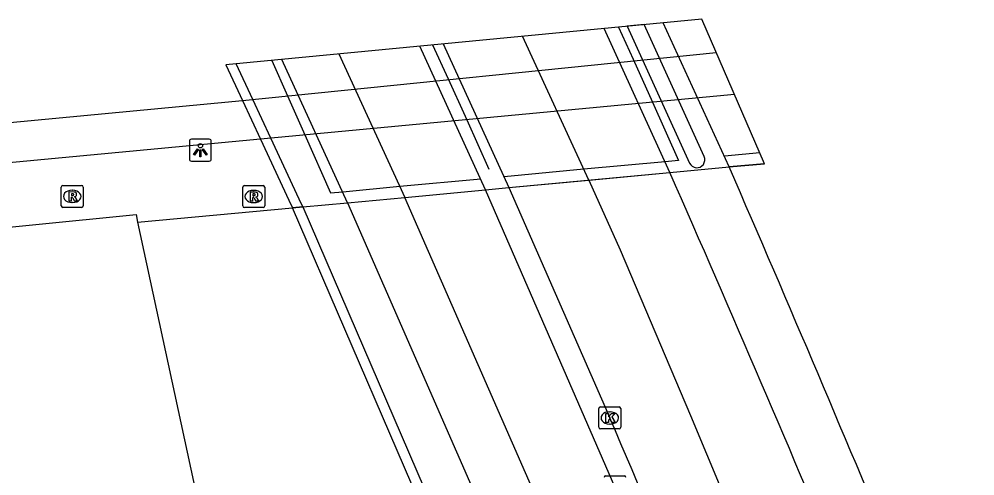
# Model space of a CAD drawing. Extents: x 161772 to 163123, y 383092 to 383917.
# Drawn here: x 163008.7 to 163052.23, y 383895.89 to 383916.7 of the extents above; entities that cross this region are included whole.
import ezdxf

# ---------------------------------------------------------------- set-up
doc = ezdxf.new("R2010")
doc.units = 0
for name, color, linetype in [('IMGEO_Berm_open', 7, 'Continuous'), ('IMGEO_Dek', 7, 'Continuous'), ('IMGEO_Hek', 7, 'Continuous'), ('IMGEO_Kolk', 7, 'Continuous'), ('IMGEO_Lichtpunt', 7, 'Continuous'), ('IMGEO_Lijnafwatering', 7, 'Continuous'), ('IMGEO_Loofbos', 7, 'Continuous'), ('IMGEO_Muur', 7, 'Continuous'), ('IMGEO_Pijler', 7, 'Continuous'), ('IMGEO_Rijbaan_lokaal_gesloten', 7, 'Continuous'), ('IMGEO_Rijbaan_regionaal_gesloten', 7, 'Continuous'), ('IMGEO_Rioolput', 7, 'Continuous'), ('IMGEO_Voetpad_open', 7, 'Continuous')]:
    doc.layers.add(name, color=color, linetype=linetype)

msp = doc.modelspace()

# ---------------------------------------------------------------- linework, layer by layer
at = {"layer": 'IMGEO_Berm_open'}
for points in [[(163038.334, 383909.711), (163041.034, 383909.964)], [(163029.938, 383908.925), (163030.997, 383909.026)]]:
    msp.add_lwpolyline(points, dxfattribs=at)
at = {"layer": 'IMGEO_Dek'}
msp.add_lwpolyline([(163039.789, 383916.699), (163018.11, 383914.62), (163018.868, 383912.99), (163019.686, 383911.231), (163020.977, 383908.453), (163021.142, 383908.099), (163021.613, 383908.142), (163023.66, 383908.336), (163026.266, 383908.58), (163029.938, 383908.925), (163030.997, 383909.026), (163038.334, 383909.711), (163041.034, 383909.964), (163042.648, 383910.107)], close=True, dxfattribs=at)
at = {"layer": 'IMGEO_Hek'}
for points in [[(163038.334, 383909.711), (163041.034, 383909.964)], [(163041.034, 383909.964), (163042.648, 383910.107)], [(163030.997, 383909.026), (163038.334, 383909.711)], [(163026.266, 383908.58), (163029.938, 383908.925)], [(163029.938, 383908.925), (163030.997, 383909.026)], [(163021.613, 383908.142), (163023.66, 383908.336)], [(163023.66, 383908.336), (163026.266, 383908.58)], [(163014.091, 383907.444), (163021.142, 383908.099)], [(163021.613, 383908.142), (163021.142, 383908.099)]]:
    msp.add_lwpolyline(points, dxfattribs=at)
at = {"layer": 'IMGEO_Kolk'}
for p, q in [((163035.099, 383898.104), (163035.099, 383898.956)), ((163035.174, 383899.03), (163036.026, 383899.03)), ((163035.587, 383898.81), (163035.612, 383898.81)), ((163036.1, 383898.956), (163036.1, 383898.104)), ((163035.61, 383898.25), (163035.585, 383898.25)), ((163036.026, 383898.03), (163035.174, 383898.03)), ((163035.41, 383895.891), (163036.262, 383895.891))]:
    msp.add_line(p, q, dxfattribs=at)
for points in [[(163035.099, 383898.104), (163035.099, 383898.956)], [(163035.174, 383899.03), (163036.026, 383899.03)], [(163035.42, 383898.73), (163035.543, 383898.73), (163035.543, 383898.579), (163035.673, 383898.73), (163035.837, 383898.73), (163035.691, 383898.579), (163035.844, 383898.33), (163035.692, 383898.33), (163035.607, 383898.494), (163035.543, 383898.427), (163035.543, 383898.33), (163035.42, 383898.33), (163035.42, 383898.73)], [(163036.1, 383898.956), (163036.1, 383898.104)], [(163036.026, 383898.03), (163035.174, 383898.03)], [(163035.41, 383895.891), (163036.262, 383895.891)]]:
    msp.add_lwpolyline(points, dxfattribs=at)
for centre, start, end in [((163035.176, 383898.954), 91.552, 178.448), ((163035.176, 383898.954), 91.552, 178.448), ((163036.024, 383898.954), 1.552, 88.448), ((163036.024, 383898.954), 1.552, 88.448), ((163035.176, 383898.106), 181.552, 268.448), ((163035.176, 383898.106), 181.552, 268.448), ((163036.024, 383898.106), 271.552, 358.448), ((163036.024, 383898.106), 271.552, 358.448), ((163035.412, 383895.815), 91.552, 178.448), ((163035.412, 383895.815), 91.552, 178.448), ((163036.26, 383895.815), 1.552, 88.448), ((163036.26, 383895.815), 1.552, 88.448)]:
    msp.add_arc(centre, 0.0765, start, end, dxfattribs=at)
for centre, major_axis, ratio, start_param, end_param in [((163035.586, 383898.53), (-0.387, 0.002), 0.722429, 4.712389, 7.853982), ((163035.611, 383898.53), (-0.39, 0.002), 0.717154, 1.570796, 4.712389)]:
    msp.add_ellipse(centre, major_axis=major_axis, ratio=ratio, start_param=start_param, end_param=end_param, dxfattribs=at)
at = {"layer": 'IMGEO_Lichtpunt'}
for p, q in [((163016.453, 383911.131), (163016.453, 383910.324)), ((163016.453, 383911.131), (163016.453, 383910.324)), ((163017.355, 383911.226), (163016.547, 383911.226)), ((163017.355, 383911.226), (163016.547, 383911.226)), ((163017.449, 383910.324), (163017.449, 383911.131)), ((163017.449, 383910.324), (163017.449, 383911.131)), ((163016.547, 383910.23), (163017.355, 383910.23)), ((163016.547, 383910.23), (163017.355, 383910.23))]:
    msp.add_line(p, q, dxfattribs=at)
for points in [[(163016.827, 383910.795), (163016.866, 383910.767), (163016.678, 383910.505), (163016.64, 383910.532), (163016.827, 383910.795)], [(163016.929, 383910.747), (163016.976, 383910.747), (163016.976, 383910.425), (163016.929, 383910.425), (163016.929, 383910.747)], [(163017.039, 383910.767), (163017.077, 383910.794), (163017.264, 383910.532), (163017.225, 383910.504), (163017.039, 383910.767)]]:
    msp.add_lwpolyline(points, dxfattribs=at)
msp.add_circle((163016.952, 383910.929), 0.0994, dxfattribs=at)
for centre, start, end in [((163016.547, 383911.131), 90, 180), ((163016.547, 383911.131), 90, 180), ((163017.355, 383911.131), 0, 90), ((163017.355, 383911.131), 0, 90), ((163016.547, 383910.324), 180, 270), ((163016.547, 383910.324), 180, 270), ((163017.355, 383910.324), 270, 0), ((163017.355, 383910.324), 270, 360)]:
    msp.add_arc(centre, 0.0946, start, end, dxfattribs=at)
at = {"layer": 'IMGEO_Lijnafwatering'}
for points in [[(163035.996, 383916.335), (163035.996, 383916.335), (163036.657, 383914.867), (163037.538, 383912.91), (163038.73, 383910.264)], [(163027.532, 383915.524), (163027.532, 383915.523), (163028.238, 383913.976), (163029.016, 383912.271), (163029.085, 383912.116), (163030.084, 383909.868)], [(163020.209, 383914.821), (163020.209, 383914.821), (163020.926, 383913.202), (163021.714, 383911.422), (163022.88, 383908.789)], [(163042.431, 383910.606), (163040.819, 383910.457)], [(163038.73, 383910.264), (163038.121, 383910.204), (163034.421, 383909.856), (163030.787, 383909.515)], [(163022.88, 383908.789), (163023.435, 383908.838), (163026.041, 383909.083), (163029.722, 383909.43)]]:
    msp.add_lwpolyline(points, dxfattribs=at)
at = {"layer": 'IMGEO_Loofbos'}
msp.add_lwpolyline([(163014.091, 383907.444), (163019.19, 383883.816), (163025.783, 383853.524), (163029.33, 383845.982)], dxfattribs=at)
at = {"layer": 'IMGEO_Muur'}
for points in [[(163018.11, 383914.62), (163018.868, 383912.99)], [(163021.613, 383908.142), (163021.448, 383908.497), (163020.157, 383911.275), (163019.34, 383913.035), (163018.582, 383914.665), (163018.582, 383914.665)], [(163018.868, 383912.99), (163019.686, 383911.231)], [(163019.686, 383911.231), (163020.977, 383908.453), (163021.142, 383908.099)], [(163021.142, 383908.099), (163021.613, 383908.142)], [(163031.293, 383885.722), (163028.301, 383884.49), (163028.124, 383884.904), (163030.683, 383885.997), (163021.142, 383908.099)], [(163021.613, 383908.142), (163031.293, 383885.722)]]:
    msp.add_lwpolyline(points, dxfattribs=at)
at = {"layer": 'IMGEO_Pijler'}
for points in [[(163037.157, 383916.447), (163036.39, 383916.373), (163039.231, 383910.141)], [(163039.894, 383910.443), (163037.157, 383916.447)]]:
    msp.add_lwpolyline(points, dxfattribs=at)
msp.add_arc((163039.563, 383910.292), 0.364, 204.4194, 24.5596, dxfattribs=at)
at = {"layer": 'IMGEO_Rijbaan_lokaal_gesloten'}
for points in [[(163029.938, 383908.925), (163026.94, 383915.467)], [(163018.868, 383912.99), (163040.448, 383915.18)], [(163023.66, 383908.336), (163020.658, 383914.864)], [(163023.259, 383915.114), (163026.266, 383908.58)], [(163041.279, 383913.262), (163019.686, 383911.231)], [(162876.655, 383899.531), (163018.868, 383912.99)], [(163019.686, 383911.231), (163000, 383909.379), (162960.839, 383905.489), (162959.548, 383905.351)], [(163026.266, 383908.58), (163029.938, 383908.925)], [(163035.835, 383895.391), (163029.938, 383908.925)], [(163023.66, 383908.336), (163026.266, 383908.58)], [(163023.66, 383908.336), (163030.266, 383893.207)], [(163083.63, 383703.586), (163073.059, 383750.369), (163071.01, 383775.264), (163069.289, 383789.816), (163062.551, 383814.048), (163056.031, 383834.862), (163035.593, 383887.297), (163026.266, 383908.58)]]:
    msp.add_lwpolyline(points, dxfattribs=at)
at = {"layer": 'IMGEO_Rijbaan_regionaal_gesloten'}
for points in [[(163041.034, 383909.964), (163038.033, 383916.531)], [(163038.334, 383909.711), (163035.343, 383916.273)], [(163034.642, 383909.366), (163031.625, 383915.916)], [(163028.007, 383915.569), (163030.997, 383909.026)], [(163042.647, 383910.108), (163041.034, 383909.964)], [(163034.642, 383909.366), (163038.334, 383909.711)], [(163030.997, 383909.026), (163034.642, 383909.366)], [(163034.642, 383909.366), (163036.068, 383906.193), (163039.277, 383898.648), (163050.7, 383871.257), (163056.906, 383854.555), (163065.468, 383830.358), (163073.852, 383803.761), (163076.462, 383794.331), (163079.886, 383779.448), (163086.428, 383749.788), (163092.524, 383720.917), (163099.604, 383690.323), (163103.558, 383672.69), (163107.513, 383652.796), (163108.607, 383648.077)], [(163030.997, 383909.026), (163035.602, 383898.53)]]:
    msp.add_lwpolyline(points, dxfattribs=at)
for centre, radius, start, end in [((162035.538, 383472.305), 1096.616, 21.377967, 23.521905), ((162141.215, 383514.005), 980.513, 21.360926, 23.801555), ((162198.773, 383538.336), 911.056, 20.702625, 23.288382)]:
    msp.add_arc(centre, radius, start, end, dxfattribs=at)
at = {"layer": 'IMGEO_Rioolput'}
for p, q in [((163010.694, 383909.124), (163011.546, 383909.124)), ((163018.955, 383909.118), (163019.807, 383909.118)), ((163010.619, 383908.198), (163010.619, 383909.05)), ((163011.107, 383908.904), (163011.132, 383908.904)), ((163011.62, 383909.05), (163011.62, 383908.198)), ((163018.88, 383908.192), (163018.88, 383909.044)), ((163019.368, 383908.898), (163019.393, 383908.898)), ((163019.881, 383909.044), (163019.881, 383908.192)), ((163011.13, 383908.344), (163011.105, 383908.344)), ((163019.391, 383908.338), (163019.366, 383908.338)), ((163011.546, 383908.124), (163010.694, 383908.124)), ((163019.807, 383908.118), (163018.955, 383908.118))]:
    msp.add_line(p, q, dxfattribs=at)
for points in [[(163010.694, 383909.124), (163011.546, 383909.124)], [(163018.955, 383909.118), (163019.807, 383909.118)], [(163010.619, 383908.198), (163010.619, 383909.05)], [(163011.208, 383908.822), (163010.956, 383908.824), (163010.956, 383908.424)], [(163011.134, 383908.743), (163011.08, 383908.743), (163011.08, 383908.662)], [(163011.08, 383908.662), (163011.132, 383908.662)], [(163011.62, 383909.05), (163011.62, 383908.198)], [(163018.88, 383908.192), (163018.88, 383909.044)], [(163019.469, 383908.816), (163019.217, 383908.818), (163019.217, 383908.418)], [(163019.395, 383908.737), (163019.341, 383908.737), (163019.341, 383908.656)], [(163019.341, 383908.656), (163019.393, 383908.656)], [(163019.881, 383909.044), (163019.881, 383908.192)], [(163010.956, 383908.424), (163011.08, 383908.424), (163011.08, 383908.586), (163011.091, 383908.586)], [(163011.138, 383908.557), (163011.209, 383908.424), (163011.349, 383908.424), (163011.284, 383908.55)], [(163019.217, 383908.418), (163019.341, 383908.418), (163019.341, 383908.58), (163019.352, 383908.58)], [(163019.399, 383908.551), (163019.47, 383908.418), (163019.61, 383908.418), (163019.545, 383908.544)], [(163011.546, 383908.124), (163010.694, 383908.124)], [(163019.807, 383908.118), (163018.955, 383908.118)]]:
    msp.add_lwpolyline(points, dxfattribs=at)
for centre, radius, start, end in [((163010.696, 383909.048), 0.0765, 91.552, 178.448), ((163010.696, 383909.048), 0.0765, 91.552, 178.448), ((163011.544, 383909.048), 0.0765, 1.552, 88.448), ((163011.544, 383909.048), 0.0765, 1.552, 88.448), ((163018.957, 383909.042), 0.0765, 91.552, 178.448), ((163018.957, 383909.042), 0.0765, 91.552, 178.448), ((163019.805, 383909.042), 0.0765, 1.552, 88.448), ((163019.805, 383909.042), 0.0765, 1.552, 88.448), ((163011.116, 383908.851), 0.19, 274.7715, 282.9687), ((163011.14, 383908.647), 0.0964, 77.0061, 93.1865), ((163011.154, 383908.704), 0.0378, 276.6634, 79.6772), ((163011.207, 383908.712), 0.109, 350.3612, 89.416), ((163011.205, 383908.712), 0.112, 277.5842, 350.9817), ((163019.377, 383908.845), 0.19, 274.7715, 282.9687), ((163019.401, 383908.641), 0.0964, 77.0061, 93.1865), ((163019.415, 383908.698), 0.0378, 276.6634, 79.6772), ((163019.468, 383908.706), 0.109, 350.3612, 89.416), ((163019.466, 383908.706), 0.112, 277.5842, 350.9817), ((163011.09, 383908.533), 0.0533, 26.0293, 88.6989), ((163011.189, 383908.497), 0.108, 29.5134, 73.7905), ((163019.351, 383908.527), 0.0533, 26.0293, 88.6989), ((163019.45, 383908.491), 0.108, 29.5134, 73.7905), ((163010.696, 383908.2), 0.0765, 181.552, 268.448), ((163010.696, 383908.2), 0.0765, 181.552, 268.448), ((163011.544, 383908.2), 0.0765, 271.552, 358.448), ((163011.544, 383908.2), 0.0765, 271.552, 358.448), ((163018.957, 383908.194), 0.0765, 181.552, 268.448), ((163018.957, 383908.194), 0.0765, 181.552, 268.448), ((163019.805, 383908.194), 0.0765, 271.552, 358.448), ((163019.805, 383908.194), 0.0765, 271.552, 358.448)]:
    msp.add_arc(centre, radius, start, end, dxfattribs=at)
for centre, major_axis, ratio, start_param, end_param in [((163011.106, 383908.624), (-0.387, 0.002), 0.722429, 4.712389, 7.853982), ((163011.131, 383908.624), (-0.39, 0.002), 0.717154, 1.570796, 4.712389), ((163019.367, 383908.618), (-0.387, 0.002), 0.722429, 4.712389, 7.853982), ((163019.392, 383908.618), (-0.39, 0.002), 0.717154, 1.570796, 4.712389)]:
    msp.add_ellipse(centre, major_axis=major_axis, ratio=ratio, start_param=start_param, end_param=end_param, dxfattribs=at)
at = {"layer": 'IMGEO_Voetpad_open'}
for points in [[(163021.613, 383908.142), (163023.66, 383908.336)], [(162962.461, 383902.643), (163000, 383906.398), (163014.029, 383907.801), (163014.091, 383907.444)], [(163014.091, 383907.444), (163021.142, 383908.099)]]:
    msp.add_lwpolyline(points, dxfattribs=at)

doc.saveas('drawing.dxf')
